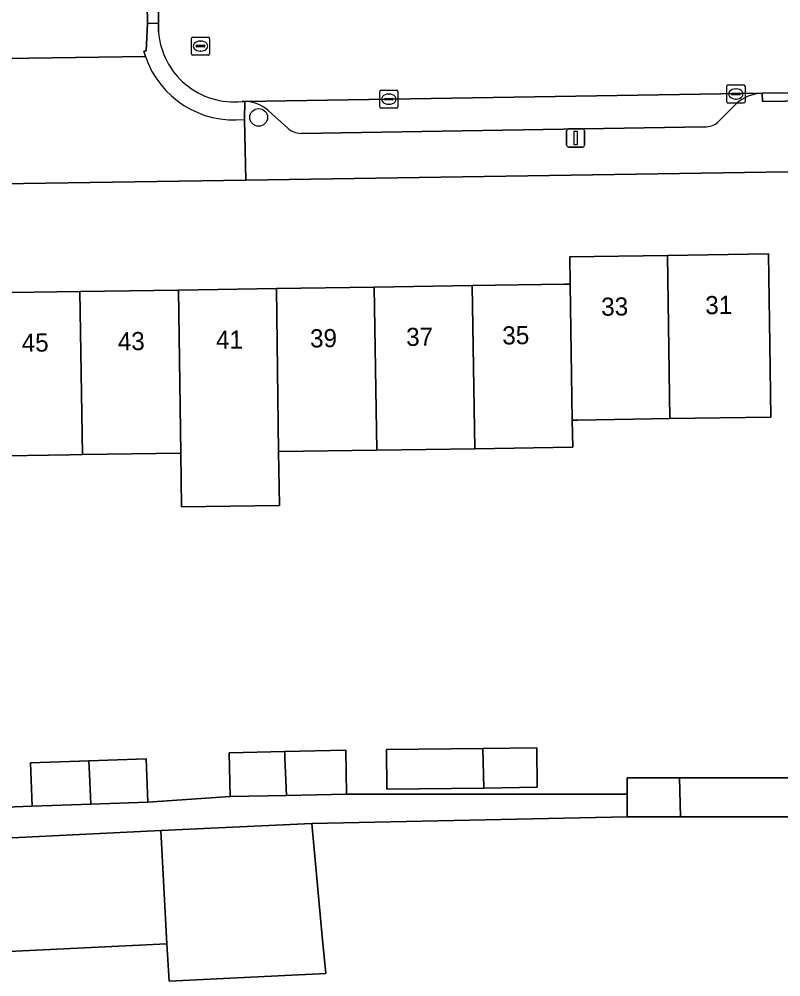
# Model space of a CAD drawing. Extents: x 157320 to 158835, y 386650 to 388491.
# Drawn here: x 158060 to 158102, y 387870.6 to 387923.4 of the extents above; entities that cross this region are included whole.
import ezdxf

# ---------------------------------------------------------------- set-up
doc = ezdxf.new("R2010")
doc.units = 0
for name, color, linetype in [('IMGEO_Boom', 7, 'Continuous'), ('IMGEO_Erf', 7, 'Continuous'), ('IMGEO_Kolk', 7, 'Continuous'), ('IMGEO_Lichtmast', 7, 'Continuous'), ('IMGEO_Pand', 7, 'Continuous'), ('IMGEO_Pand_nummerreeks', 7, 'Continuous'), ('IMGEO_Parkeervlak_open', 7, 'Continuous'), ('IMGEO_Rijbaan_lokaal_open', 7, 'Continuous'), ('IMGEO_Rioolput', 7, 'Continuous'), ('IMGEO_Voetpad_open', 7, 'Continuous')]:
    doc.layers.add(name, color=color, linetype=linetype)

msp = doc.modelspace()

# ---------------------------------------------------------------- linework, layer by layer
at = {"layer": 'IMGEO_Boom'}
msp.add_circle((158073.245, 387917.979), 0.489, dxfattribs=at)
at = {"layer": 'IMGEO_Erf'}
for points in [[(158105.705, 387915.013), (158101.231, 387914.955), (158072.541, 387914.513), (158052.916, 387914.211)], [(158058.313, 387908.292), (158063.388, 387908.37), (158068.82, 387908.453), (158074.222, 387908.536), (158079.615, 387908.619), (158085.017, 387908.702), (158090.11, 387908.78), (158090.423, 387908.785), (158090.4, 387910.285), (158095.789, 387910.366), (158101.35, 387910.45), (158101.425, 387905.451), (158101.485, 387901.443), (158095.916, 387901.359), (158090.838, 387901.283), (158090.537, 387901.278), (158090.56, 387899.78), (158085.162, 387899.699), (158079.763, 387899.618), (158074.345, 387899.537), (158074.386, 387896.562), (158068.989, 387896.488), (158068.947, 387899.456), (158063.528, 387899.375), (158062.829, 387899.365), (158058.13, 387899.295)], [(158056.339, 387879.821), (158060.753, 387879.975), (158060.669, 387882.368), (158063.89, 387882.481), (158067.051, 387882.592), (158067.135, 387880.199), (158071.675, 387880.511), (158071.626, 387882.929), (158074.686, 387882.992), (158078.046, 387883.062), (158078.096, 387880.643), (158093.553, 387880.643), (158093.553, 387881.539), (158096.451, 387881.539), (158105.922, 387881.539)], [(158105.922, 387879.396), (158096.509, 387879.396), (158093.553, 387879.396), (158076.179, 387879.03), (158076.751, 387872.795), (158076.94, 387870.739), (158068.303, 387870.323), (158068.19, 387872.383), (158059.471, 387871.963), (158059.267, 387878.22), (158050.574, 387877.893), (158050.656, 387855.368)]]:
    msp.add_lwpolyline(points, dxfattribs=at)
msp.add_lwpolyline([(158085.656, 387880.981), (158080.314, 387880.913), (158080.285, 387883.097), (158085.598, 387883.165), (158088.574, 387883.203), (158088.602, 387881.019)], close=True, dxfattribs=at)
at = {"layer": 'IMGEO_Kolk'}
for p, q in [((158079.921, 387918.559), (158079.921, 387919.411)), ((158079.996, 387919.485), (158080.848, 387919.485)), ((158080.922, 387919.411), (158080.922, 387918.559)), ((158099.056, 387918.844), (158099.056, 387919.696)), ((158099.131, 387919.77), (158099.983, 387919.77)), ((158099.544, 387919.55), (158099.569, 387919.55)), ((158100.057, 387919.696), (158100.057, 387918.844)), ((158080.18, 387918.979), (158080.18, 387918.991)), ((158080.618, 387918.942), (158080.22, 387918.942)), ((158080.223, 387919.028), (158080.621, 387919.028)), ((158080.409, 387919.265), (158080.434, 387919.265)), ((158080.664, 387918.991), (158080.664, 387918.979)), ((158099.315, 387919.264), (158099.315, 387919.276)), ((158099.753, 387919.227), (158099.355, 387919.227)), ((158099.358, 387919.313), (158099.756, 387919.313)), ((158099.567, 387918.99), (158099.542, 387918.99)), ((158099.799, 387919.276), (158099.799, 387919.264)), ((158080.848, 387918.485), (158079.996, 387918.485)), ((158080.432, 387918.705), (158080.407, 387918.705)), ((158099.983, 387918.77), (158099.131, 387918.77))]:
    msp.add_line(p, q, dxfattribs=at)
for points in [[(158079.921, 387918.559), (158079.921, 387919.411)], [(158079.996, 387919.485), (158080.848, 387919.485)], [(158080.922, 387919.411), (158080.922, 387918.559)], [(158099.056, 387918.844), (158099.056, 387919.696)], [(158099.131, 387919.77), (158099.983, 387919.77)], [(158100.057, 387919.696), (158100.057, 387918.844)], [(158080.848, 387918.485), (158079.996, 387918.485)], [(158099.983, 387918.77), (158099.131, 387918.77)]]:
    msp.add_lwpolyline(points, dxfattribs=at)
for centre, radius, start, end in [((158079.998, 387919.409), 0.0765, 91.552, 178.448), ((158079.998, 387919.409), 0.0765, 91.552, 178.448), ((158080.846, 387919.409), 0.0765, 1.552, 88.448), ((158080.846, 387919.409), 0.0765, 1.552, 88.448), ((158099.133, 387919.694), 0.0765, 91.552, 178.448), ((158099.133, 387919.694), 0.0765, 91.552, 178.448), ((158099.981, 387919.694), 0.0765, 1.552, 88.448), ((158099.981, 387919.694), 0.0765, 1.552, 88.448), ((158080.22, 387918.988), 0.0403, 85.8775, 175.7526), ((158080.217, 387918.978), 0.0366, 178.938, 274.7102), ((158080.621, 387918.985), 0.043, 264.8664, 352.4533), ((158080.625, 387918.99), 0.0386, 1.7309, 96.639), ((158099.133, 387918.846), 0.0765, 181.552, 268.448), ((158099.133, 387918.846), 0.0765, 181.552, 268.448), ((158099.355, 387919.273), 0.0403, 85.8775, 175.7526), ((158099.352, 387919.263), 0.0366, 178.938, 274.7102), ((158099.756, 387919.27), 0.043, 264.8664, 352.4533), ((158099.76, 387919.275), 0.0386, 1.7309, 96.639), ((158099.981, 387918.846), 0.0765, 271.552, 358.448), ((158099.981, 387918.846), 0.0765, 271.552, 358.448), ((158079.998, 387918.561), 0.0765, 181.552, 268.448), ((158079.998, 387918.561), 0.0765, 181.552, 268.448), ((158080.846, 387918.561), 0.0765, 271.552, 358.448), ((158080.846, 387918.561), 0.0765, 271.552, 358.448)]:
    msp.add_arc(centre, radius, start, end, dxfattribs=at)
for centre, major_axis, ratio, start_param, end_param in [((158099.543, 387919.27), (-0.387, 0.002), 0.722429, 4.712389, 7.853982), ((158099.568, 387919.27), (-0.39, 0.002), 0.717154, 1.570796, 4.712389), ((158080.408, 387918.985), (-0.387, 0.002), 0.722429, 4.712389, 7.853982), ((158080.433, 387918.985), (-0.39, 0.002), 0.717154, 1.570796, 4.712389)]:
    msp.add_ellipse(centre, major_axis=major_axis, ratio=ratio, start_param=start_param, end_param=end_param, dxfattribs=at)
at = {"layer": 'IMGEO_Lichtmast'}
for p, q in [((158090.225, 387916.442), (158090.225, 387917.242)), ((158090.225, 387917.242), (158090.225, 387916.442)), ((158090.325, 387917.342), (158091.115, 387917.342)), ((158091.115, 387917.342), (158090.325, 387917.342)), ((158091.215, 387917.242), (158091.215, 387916.442)), ((158091.215, 387916.442), (158091.215, 387917.242)), ((158091.115, 387916.342), (158090.325, 387916.342)), ((158090.325, 387916.342), (158091.115, 387916.342))]:
    msp.add_line(p, q, dxfattribs=at)
msp.add_lwpolyline([(158090.645, 387917.217), (158090.795, 387917.217), (158090.795, 387916.467), (158090.645, 387916.467), (158090.645, 387917.217)], dxfattribs=at)
for centre, start, end in [((158090.325, 387917.242), 90, 180), ((158090.325, 387917.242), 90, 180), ((158091.115, 387917.242), 0, 90), ((158091.115, 387917.242), 360, 90), ((158090.325, 387916.442), 180, 270), ((158090.325, 387916.442), 180, 270), ((158091.115, 387916.442), 270, 0), ((158091.115, 387916.442), 270, 0)]:
    msp.add_arc(centre, 0.1, start, end, dxfattribs=at)
at = {"layer": 'IMGEO_Pand'}
for points in [[(158095.789, 387910.366), (158090.4, 387910.285), (158090.423, 387908.785), (158090.537, 387901.278), (158090.838, 387901.283), (158095.916, 387901.359)], [(158095.789, 387910.366), (158095.916, 387901.359), (158101.485, 387901.443), (158101.425, 387905.451), (158101.35, 387910.45)], [(158090.423, 387908.785), (158090.11, 387908.78), (158085.017, 387908.702), (158085.162, 387899.699), (158090.56, 387899.78), (158090.537, 387901.278)], [(158063.388, 387908.37), (158058.313, 387908.292), (158058.01, 387908.287), (158058.11, 387900.794), (158058.13, 387899.295), (158062.829, 387899.365), (158063.528, 387899.375)], [(158068.947, 387899.456), (158068.82, 387908.453), (158063.388, 387908.37), (158063.528, 387899.375)], [(158068.947, 387899.456), (158068.989, 387896.488), (158074.386, 387896.562), (158074.345, 387899.537), (158074.222, 387908.536), (158068.82, 387908.453)], [(158079.763, 387899.618), (158079.615, 387908.619), (158074.222, 387908.536), (158074.345, 387899.537)], [(158079.763, 387899.618), (158085.162, 387899.699), (158085.017, 387908.702), (158079.615, 387908.619)], [(158074.786, 387880.575), (158074.693, 387882.643), (158074.686, 387882.992), (158071.626, 387882.929), (158071.675, 387880.511)], [(158074.786, 387880.575), (158078.096, 387880.643), (158078.046, 387883.062), (158074.686, 387882.992), (158074.693, 387882.643)], [(158085.656, 387880.981), (158085.599, 387883.135), (158085.598, 387883.165), (158080.285, 387883.097), (158080.314, 387880.913)], [(158085.656, 387880.981), (158088.602, 387881.019), (158088.574, 387883.203), (158085.598, 387883.165), (158085.599, 387883.135)], [(158063.89, 387882.481), (158060.669, 387882.368), (158060.753, 387879.975), (158063.99, 387880.088), (158063.897, 387882.155)], [(158063.89, 387882.481), (158063.897, 387882.155), (158063.99, 387880.088), (158067.135, 387880.199), (158067.051, 387882.592)], [(158096.451, 387881.539), (158093.553, 387881.539), (158093.553, 387880.643), (158093.553, 387879.396), (158096.509, 387879.396)], [(158096.451, 387881.539), (158096.509, 387879.396), (158105.922, 387879.396), (158105.922, 387881.539)], [(158076.179, 387879.03), (158067.846, 387878.631), (158068.19, 387872.383), (158068.303, 387870.323), (158076.94, 387870.739), (158076.751, 387872.795)], [(158068.19, 387872.383), (158067.846, 387878.631), (158059.267, 387878.22), (158059.471, 387871.963)]]:
    msp.add_lwpolyline(points, close=True, dxfattribs=at)
at = {"layer": 'IMGEO_Parkeervlak_open'}
msp.add_lwpolyline([(158052.837, 387921.142), (158067.003, 387921.333), (158066.909, 387921.639), (158067.045, 387921.646), (158067.125, 387923.149), (158067.067, 387926.375), (158052.744, 387926.161)], close=True, dxfattribs=at)
for points in [[(158101.002, 387919.307), (158072.479, 387918.863)], [(158073.776, 387918.355), (158074.86, 387917.38)], [(158098.547, 387917.7), (158099.563, 387918.73)], [(158075.563, 387917.097), (158097.843, 387917.455)]]:
    msp.add_lwpolyline(points, dxfattribs=at)
for centre, radius, start, end in [((158072.407, 387916.77), 2.094, 49.1839, 88.0382), ((158101.098, 387916.984), 2.325, 92.3711, 131.3278), ((158075.573, 387918.136), 1.039, 226.6754, 269.469), ((158097.861, 387918.536), 1.081, 269.0274, 309.3496)]:
    msp.add_arc(centre, radius, start, end, dxfattribs=at)
at = {"layer": 'IMGEO_Rijbaan_lokaal_open'}
for points in [[(158072.658, 387926.541), (158072.648, 387926.946), (158067.671, 387926.864), (158067.732, 387923.168), (158067.731, 387922.7)], [(158067.003, 387921.333), (158052.837, 387921.142), (158052.872, 387917.25), (158052.916, 387914.211), (158072.541, 387914.513), (158072.463, 387917.866)], [(158072.323, 387918.862), (158072.479, 387918.863), (158101.002, 387919.307), (158104.797, 387919.346), (158105.812, 387919.369), (158105.918, 387919.361), (158132.76, 387919.717), (158162.882, 387920.195), (158169.995, 387920.334), (158188.279, 387920.688)]]:
    msp.add_lwpolyline(points, dxfattribs=at)
for centre, radius, start, end in [((158071.877, 387922.995), 4.157, 184.0671, 276.1551), ((158071.891, 387922.999), 5.164, 198.8166, 276.3538)]:
    msp.add_arc(centre, radius, start, end, dxfattribs=at)
at = {"layer": 'IMGEO_Rioolput'}
for p, q in [((158069.541, 387921.485), (158069.541, 387922.337)), ((158069.616, 387922.411), (158070.468, 387922.411)), ((158070.029, 387922.191), (158070.054, 387922.191)), ((158070.542, 387922.337), (158070.542, 387921.485)), ((158069.8, 387921.905), (158069.8, 387921.917)), ((158070.238, 387921.868), (158069.84, 387921.868)), ((158069.843, 387921.954), (158070.241, 387921.954)), ((158070.052, 387921.631), (158070.027, 387921.631)), ((158070.284, 387921.917), (158070.284, 387921.905)), ((158070.468, 387921.411), (158069.616, 387921.411))]:
    msp.add_line(p, q, dxfattribs=at)
for points in [[(158069.541, 387921.485), (158069.541, 387922.337)], [(158069.616, 387922.411), (158070.468, 387922.411)], [(158070.542, 387922.337), (158070.542, 387921.485)], [(158070.468, 387921.411), (158069.616, 387921.411)]]:
    msp.add_lwpolyline(points, dxfattribs=at)
for centre, radius, start, end in [((158069.618, 387922.335), 0.0765, 91.552, 178.448), ((158069.618, 387922.335), 0.0765, 91.552, 178.448), ((158070.466, 387922.335), 0.0765, 1.552, 88.448), ((158070.466, 387922.335), 0.0765, 1.552, 88.448), ((158069.618, 387921.487), 0.0765, 181.552, 268.448), ((158069.618, 387921.487), 0.0765, 181.552, 268.448), ((158069.84, 387921.914), 0.0403, 85.8775, 175.7526), ((158069.837, 387921.904), 0.0366, 178.938, 274.7102), ((158070.241, 387921.911), 0.043, 264.8664, 352.4533), ((158070.245, 387921.916), 0.0386, 1.7309, 96.639), ((158070.466, 387921.487), 0.0765, 271.552, 358.448), ((158070.466, 387921.487), 0.0765, 271.552, 358.448)]:
    msp.add_arc(centre, radius, start, end, dxfattribs=at)
for centre, major_axis, ratio, start_param, end_param in [((158070.028, 387921.911), (-0.387, 0.002), 0.722429, 4.712389, 7.853982), ((158070.053, 387921.911), (-0.39, 0.002), 0.717154, 1.570796, 4.712389)]:
    msp.add_ellipse(centre, major_axis=major_axis, ratio=ratio, start_param=start_param, end_param=end_param, dxfattribs=at)
at = {"layer": 'IMGEO_Voetpad_open'}
for points in [[(158066.174, 387982.735), (158066.253, 387977.777), (158066.289, 387975.515), (158066.95, 387933.768), (158067.067, 387926.375), (158067.125, 387923.149), (158067.732, 387923.168), (158067.671, 387926.864), (158066.742, 387983.115), (158071.74, 387983.192), (158076.117, 387983.279), (158088.889, 387983.47), (158090.228, 387983.49), (158101.058, 387983.652), (158101.062, 387983.652), (158102.65, 387983.676), (158137.24, 387984.192), (158138.621, 387984.213), (158138.668, 387984.214), (158174.217, 387984.83), (158179.197, 387984.856)], [(158067.732, 387923.168), (158067.125, 387923.149), (158067.045, 387921.646), (158066.909, 387921.639), (158067.003, 387921.333)], [(158067.731, 387922.7), (158067.732, 387923.168)], [(158072.479, 387918.863), (158072.463, 387917.866), (158072.541, 387914.513), (158101.231, 387914.955), (158105.705, 387915.013), (158107.181, 387915.032), (158189.417, 387916.105), (158191.326, 387916.13), (158200.255, 387916.246), (158207.825, 387920.953), (158211.383, 387923.145)], [(158105.918, 387919.361), (158105.812, 387919.369), (158104.797, 387919.346), (158104.809, 387918.914), (158101.013, 387918.853), (158101.002, 387919.307)], [(158072.463, 387917.866), (158072.479, 387918.863), (158072.323, 387918.862)], [(158074.86, 387917.38), (158073.776, 387918.355)], [(158099.563, 387918.73), (158098.547, 387917.7)], [(158097.843, 387917.455), (158075.563, 387917.097)]]:
    msp.add_lwpolyline(points, dxfattribs=at)
for points in [[(158104.797, 387919.346), (158101.002, 387919.307), (158101.013, 387918.853), (158104.809, 387918.914)], [(158093.553, 387880.643), (158078.096, 387880.643), (158074.786, 387880.575), (158071.675, 387880.511), (158067.135, 387880.199), (158063.99, 387880.088), (158060.753, 387879.975), (158056.339, 387879.821), (158056.348, 387879.607), (158053.013, 387879.459), (158050.054, 387879.328), (158043.42, 387879.034), (158043.348, 387877.515), (158050.574, 387877.893), (158059.267, 387878.22), (158067.846, 387878.631), (158076.179, 387879.03), (158093.553, 387879.396)]]:
    msp.add_lwpolyline(points, close=True, dxfattribs=at)
for centre, radius, start, end in [((158071.877, 387922.995), 4.157, 184.0671, 276.1551), ((158071.891, 387922.999), 5.164, 198.8166, 276.3538), ((158072.407, 387916.77), 2.094, 49.1839, 88.0382), ((158101.098, 387916.984), 2.325, 92.3711, 131.3278), ((158075.573, 387918.136), 1.039, 226.6754, 269.469), ((158097.861, 387918.536), 1.081, 269.0274, 309.3496)]:
    msp.add_arc(centre, radius, start, end, dxfattribs=at)

# ---------------------------------------------------------------- texts
at = {"layer": 'IMGEO_Pand_nummerreeks'}
for s, rotation, p in [('33', 0.8652, (158092.135, 387907.03)), ('31', 0.8657, (158097.873, 387907.117)), ('43', 0.8793, (158065.486, 387905.121)), ('41', 0.8793, (158070.898, 387905.205)), ('39', 0.8793, (158076.085, 387905.284)), ('37', 0.8793, (158081.384, 387905.365)), ('35', 0.8766, (158086.684, 387905.447)), ('45', 0.8766, (158060.186, 387905.04))]:
    msp.add_text(s, height=1, rotation=rotation, dxfattribs=at).set_placement(p)

doc.saveas('drawing.dxf')
